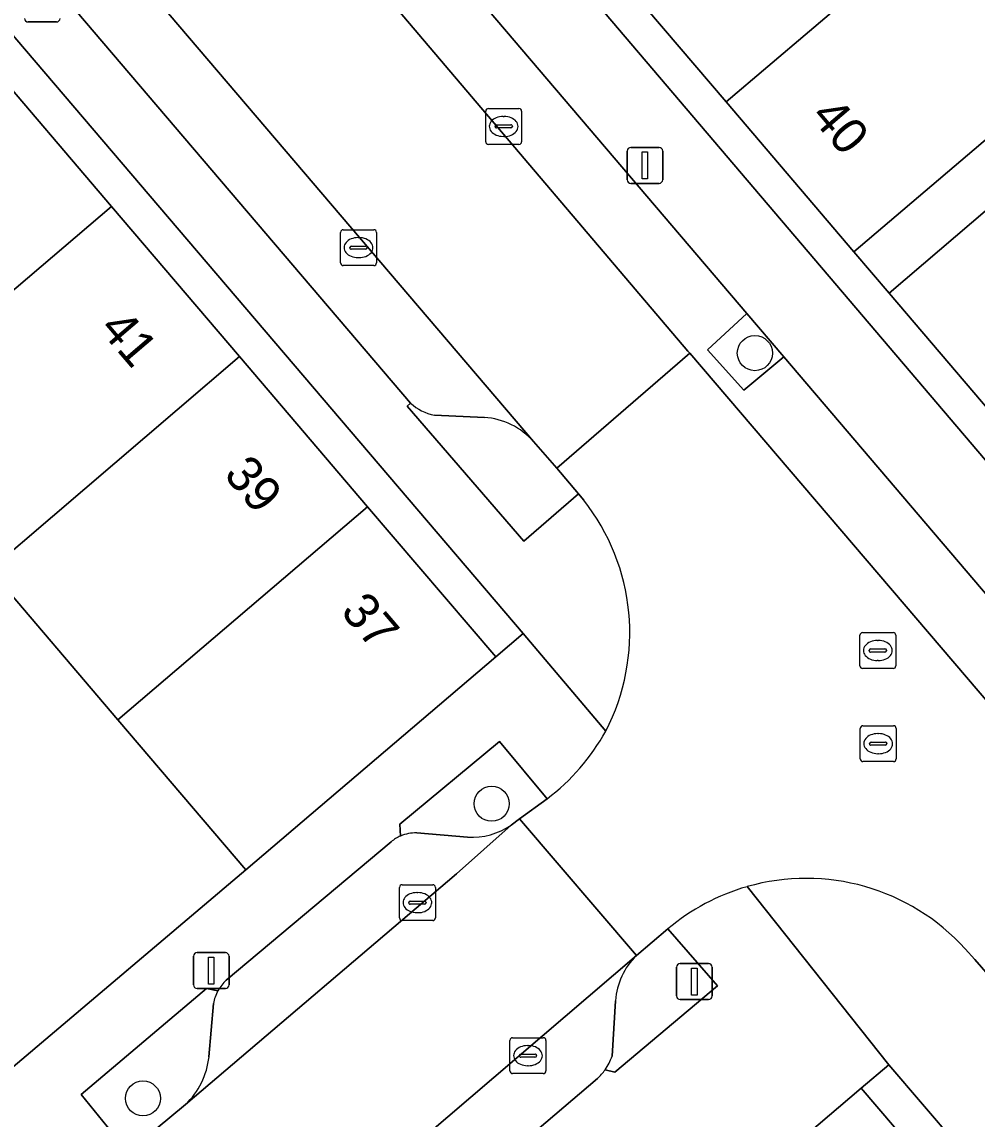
# Model space of a CAD drawing. Extents: x 160377 to 161131, y 383938 to 384853.
# Drawn here: x 160510.39 to 160537.01, y 384619.15 to 384649.73 of the extents above; entities that cross this region are included whole.
import ezdxf

# ---------------------------------------------------------------- set-up
doc = ezdxf.new("R2010")
doc.units = 0
for name, color, linetype in [('IMGEO_Boom', 7, 'Continuous'), ('IMGEO_Erf', 7, 'Continuous'), ('IMGEO_Groenvoorziening', 7, 'Continuous'), ('IMGEO_Kolk', 7, 'Continuous'), ('IMGEO_Lichtmast', 7, 'Continuous'), ('IMGEO_Pand', 7, 'Continuous'), ('IMGEO_Pand_nummerreeks', 7, 'Continuous'), ('IMGEO_Parkeervlak_open', 7, 'Continuous'), ('IMGEO_Rijbaan_lokaal_open', 7, 'Continuous'), ('IMGEO_Rioolput', 7, 'Continuous'), ('IMGEO_Voetpad_open', 7, 'Continuous')]:
    doc.layers.add(name, color=color, linetype=linetype)

msp = doc.modelspace()

# ---------------------------------------------------------------- linework, layer by layer
at = {"layer": 'IMGEO_Boom'}
for centre in [(160530.817, 384640.501), (160523.483, 384627.94), (160513.762, 384619.727)]:
    msp.add_circle(centre, 0.489, dxfattribs=at)
at = {"layer": 'IMGEO_Erf'}
for points in [[(160603.494, 384626.95), (160531.839, 384722.221), (160517.199, 384711.18), (160499.817, 384698.107), (160499.831, 384681.477), (160544.574, 384628.905), (160558.691, 384612.377)], [(160555.646, 384617.452), (160552.287, 384621.39), (160548.74, 384625.548), (160545.194, 384629.706), (160541.647, 384633.863), (160538.1, 384638.021), (160534.556, 384642.176), (160533.571, 384643.324), (160530.017, 384647.502), (160526.468, 384651.672), (160522.92, 384655.843), (160519.371, 384660.013), (160515.823, 384664.184), (160512.275, 384668.354), (160508.724, 384672.527), (160500.837, 384681.797), (160500.846, 384687.066), (160500.855, 384692.343), (160500.864, 384697.632), (160510.089, 384704.569)], [(160509.999, 384681.781), (160513.001, 384678.269), (160514.045, 384677.042), (160515.722, 384678.465), (160519.266, 384674.291), (160522.811, 384670.117), (160526.355, 384665.943), (160529.899, 384661.769), (160533.443, 384657.595), (160536.988, 384653.421), (160540.532, 384649.247), (160533.571, 384643.324), (160534.556, 384642.176), (160541.51, 384648.108), (160545.055, 384643.949), (160548.6, 384639.79), (160552.145, 384635.631), (160555.69, 384631.471), (160559.235, 384627.312), (160562.78, 384623.153)], [(160509.315, 384648.773), (160512.885, 384644.588), (160516.455, 384640.404), (160520.025, 384636.219), (160523.595, 384632.035), (160524.356, 384632.684), (160487.022, 384676.465)], [(160510.025, 384620.507), (160516.634, 384626.096), (160513.064, 384630.28), (160509.494, 384634.465)], [(160544.872, 384608.601), (160534.548, 384620.664), (160533.783, 384620.017), (160539.738, 384613.041)]]:
    msp.add_lwpolyline(points, dxfattribs=at)
at = {"layer": 'IMGEO_Groenvoorziening'}
msp.add_lwpolyline([(160530.592, 384641.609), (160529.494, 384640.594), (160530.508, 384639.465), (160531.621, 384640.401)], close=True, dxfattribs=at)
for points in [[(160521.221, 384639.111), (160521.123, 384639.026), (160524.378, 384635.261), (160525.902, 384636.576), (160525.3, 384637.294)], [(160523.281, 384638.711), (160521.889, 384638.771)], [(160525.3, 384637.294), (160524.647, 384638.036)], [(160524.024, 384627.344), (160524.253, 384627.522), (160525.027, 384628.079), (160523.699, 384629.678), (160520.927, 384627.374), (160520.942, 384627.042)], [(160521.393, 384627.128), (160522.812, 384627.006)], [(160526.642, 384620.525), (160526.916, 384620.459), (160529.775, 384622.863), (160528.392, 384624.452)], [(160528.392, 384624.452), (160527.515, 384623.709)], [(160515.853, 384622.729), (160515.539, 384622.791), (160512.038, 384619.839), (160513.366, 384618.206), (160514.128, 384618.881), (160514.949, 384619.556)], [(160515.604, 384620.888), (160515.727, 384622.369)], [(160526.931, 384622.452), (160526.836, 384620.904)]]:
    msp.add_lwpolyline(points, dxfattribs=at)
for centre, radius, start, end in [((160522.126, 384640.062), 1.313, 226.4391, 259.6104), ((160523.136, 384636.698), 2.018, 41.5211, 85.887), ((160522.904, 384629.019), 2.015, 267.3892, 303.776), ((160521.367, 384626.037), 1.091, 88.6528, 112.9392), ((160528.875, 384622.313), 1.949, 134.2472, 175.9138), ((160516.868, 384622.172), 1.158, 151.2319, 170.188), ((160513.443, 384621.124), 2.174, 313.8527, 353.7768), ((160525.358, 384621.422), 1.566, 325.0821, 340.7045)]:
    msp.add_arc(centre, radius, start, end, dxfattribs=at)
at = {"layer": 'IMGEO_Kolk'}
for p, q in [((160523.316, 384646.395), (160523.316, 384647.247)), ((160523.391, 384647.321), (160524.243, 384647.321)), ((160523.804, 384647.101), (160523.829, 384647.101)), ((160524.317, 384647.247), (160524.317, 384646.395)), ((160523.575, 384646.815), (160523.575, 384646.827)), ((160524.013, 384646.778), (160523.615, 384646.778)), ((160523.618, 384646.864), (160524.016, 384646.864)), ((160524.059, 384646.827), (160524.059, 384646.815)), ((160523.827, 384646.541), (160523.802, 384646.541)), ((160524.243, 384646.321), (160523.391, 384646.321)), ((160519.271, 384643.016), (160519.271, 384643.868)), ((160519.346, 384643.942), (160520.198, 384643.942)), ((160519.759, 384643.722), (160519.784, 384643.722)), ((160520.272, 384643.868), (160520.272, 384643.016)), ((160519.53, 384643.436), (160519.53, 384643.448)), ((160519.968, 384643.399), (160519.57, 384643.399)), ((160519.573, 384643.485), (160519.971, 384643.485)), ((160520.014, 384643.448), (160520.014, 384643.436)), ((160519.782, 384643.162), (160519.757, 384643.162)), ((160520.198, 384642.942), (160519.346, 384642.942)), ((160520.986, 384625.685), (160521.838, 384625.685)), ((160520.911, 384624.759), (160520.911, 384625.611)), ((160521.399, 384625.465), (160521.424, 384625.465)), ((160521.912, 384625.611), (160521.912, 384624.759)), ((160521.17, 384625.179), (160521.17, 384625.191)), ((160521.608, 384625.142), (160521.21, 384625.142)), ((160521.213, 384625.228), (160521.611, 384625.228)), ((160521.654, 384625.191), (160521.654, 384625.179)), ((160521.422, 384624.905), (160521.397, 384624.905)), ((160521.838, 384624.685), (160520.986, 384624.685)), ((160524.067, 384621.42), (160524.919, 384621.42)), ((160523.992, 384620.494), (160523.992, 384621.346)), ((160524.48, 384621.2), (160524.505, 384621.2)), ((160524.993, 384621.346), (160524.993, 384620.494)), ((160524.251, 384620.914), (160524.251, 384620.926)), ((160524.689, 384620.877), (160524.291, 384620.877)), ((160524.294, 384620.963), (160524.692, 384620.963)), ((160524.735, 384620.926), (160524.735, 384620.914)), ((160524.503, 384620.64), (160524.478, 384620.64)), ((160524.919, 384620.42), (160524.067, 384620.42))]:
    msp.add_line(p, q, dxfattribs=at)
for points in [[(160523.316, 384646.395), (160523.316, 384647.247)], [(160523.391, 384647.321), (160524.243, 384647.321)], [(160524.317, 384647.247), (160524.317, 384646.395)], [(160524.243, 384646.321), (160523.391, 384646.321)], [(160519.271, 384643.016), (160519.271, 384643.868)], [(160519.346, 384643.942), (160520.198, 384643.942)], [(160520.272, 384643.868), (160520.272, 384643.016)], [(160520.198, 384642.942), (160519.346, 384642.942)], [(160520.986, 384625.685), (160521.838, 384625.685)], [(160520.911, 384624.759), (160520.911, 384625.611)], [(160521.912, 384625.611), (160521.912, 384624.759)], [(160521.838, 384624.685), (160520.986, 384624.685)], [(160524.067, 384621.42), (160524.919, 384621.42)], [(160523.992, 384620.494), (160523.992, 384621.346)], [(160524.993, 384621.346), (160524.993, 384620.494)], [(160524.919, 384620.42), (160524.067, 384620.42)]]:
    msp.add_lwpolyline(points, dxfattribs=at)
for centre, radius, start, end in [((160523.393, 384647.245), 0.0765, 91.552, 178.448), ((160523.393, 384647.245), 0.0765, 91.552, 178.448), ((160524.241, 384647.245), 0.0765, 1.552, 88.448), ((160524.241, 384647.245), 0.0765, 1.552, 88.448), ((160523.615, 384646.824), 0.0403, 85.8775, 175.7526), ((160523.612, 384646.814), 0.0366, 178.938, 274.7102), ((160524.016, 384646.821), 0.043, 264.8664, 352.4533), ((160524.02, 384646.826), 0.0386, 1.7309, 96.639), ((160523.393, 384646.397), 0.0765, 181.552, 268.448), ((160523.393, 384646.397), 0.0765, 181.552, 268.448), ((160524.241, 384646.397), 0.0765, 271.552, 358.448), ((160524.241, 384646.397), 0.0765, 271.552, 358.448), ((160519.348, 384643.866), 0.0765, 91.552, 178.448), ((160519.348, 384643.866), 0.0765, 91.552, 178.448), ((160520.196, 384643.866), 0.0765, 1.552, 88.448), ((160520.196, 384643.866), 0.0765, 1.552, 88.448), ((160519.57, 384643.445), 0.0403, 85.8775, 175.7526), ((160519.567, 384643.435), 0.0366, 178.938, 274.7102), ((160519.971, 384643.442), 0.043, 264.8664, 352.4533), ((160519.975, 384643.447), 0.0386, 1.7309, 96.639), ((160519.348, 384643.018), 0.0765, 181.552, 268.448), ((160519.348, 384643.018), 0.0765, 181.552, 268.448), ((160520.196, 384643.018), 0.0765, 271.552, 358.448), ((160520.196, 384643.018), 0.0765, 271.552, 358.448), ((160520.988, 384625.609), 0.0765, 91.552, 178.448), ((160520.988, 384625.609), 0.0765, 91.552, 178.448), ((160521.836, 384625.609), 0.0765, 1.552, 88.448), ((160521.836, 384625.609), 0.0765, 1.552, 88.448), ((160521.21, 384625.188), 0.0403, 85.8775, 175.7526), ((160521.207, 384625.178), 0.0366, 178.938, 274.7102), ((160521.611, 384625.185), 0.043, 264.8664, 352.4533), ((160521.615, 384625.19), 0.0386, 1.7309, 96.639), ((160520.988, 384624.761), 0.0765, 181.552, 268.448), ((160520.988, 384624.761), 0.0765, 181.552, 268.448), ((160521.836, 384624.761), 0.0765, 271.552, 358.448), ((160521.836, 384624.761), 0.0765, 271.552, 358.448), ((160524.069, 384621.344), 0.0765, 91.552, 178.448), ((160524.069, 384621.344), 0.0765, 91.552, 178.448), ((160524.917, 384621.344), 0.0765, 1.552, 88.448), ((160524.917, 384621.344), 0.0765, 1.552, 88.448), ((160524.291, 384620.923), 0.0403, 85.8775, 175.7526), ((160524.288, 384620.913), 0.0366, 178.938, 274.7102), ((160524.692, 384620.92), 0.043, 264.8664, 352.4533), ((160524.696, 384620.925), 0.0386, 1.7309, 96.639), ((160524.069, 384620.496), 0.0765, 181.552, 268.448), ((160524.069, 384620.496), 0.0765, 181.552, 268.448), ((160524.917, 384620.496), 0.0765, 271.552, 358.448), ((160524.917, 384620.496), 0.0765, 271.552, 358.448)]:
    msp.add_arc(centre, radius, start, end, dxfattribs=at)
for centre, major_axis, ratio, start_param, end_param in [((160523.803, 384646.821), (-0.387, 0.002), 0.722429, 4.712389, 7.853982), ((160523.828, 384646.821), (-0.39, 0.002), 0.717154, 1.570796, 4.712389), ((160519.758, 384643.442), (-0.387, 0.002), 0.722429, 4.712389, 7.853982), ((160519.783, 384643.442), (-0.39, 0.002), 0.717154, 1.570796, 4.712389), ((160521.398, 384625.185), (-0.387, 0.002), 0.722429, 4.712389, 7.853982), ((160521.423, 384625.185), (-0.39, 0.002), 0.717154, 1.570796, 4.712389), ((160524.479, 384620.92), (-0.387, 0.002), 0.722429, 4.712389, 7.853982), ((160524.504, 384620.92), (-0.39, 0.002), 0.717154, 1.570796, 4.712389)]:
    msp.add_ellipse(centre, major_axis=major_axis, ratio=ratio, start_param=start_param, end_param=end_param, dxfattribs=at)
at = {"layer": 'IMGEO_Lichtmast'}
for p, q in [((160511.353, 384649.732), (160510.563, 384649.732)), ((160510.563, 384649.732), (160511.353, 384649.732)), ((160527.358, 384646.234), (160528.148, 384646.234)), ((160528.148, 384646.234), (160527.358, 384646.234)), ((160527.258, 384645.334), (160527.258, 384646.134)), ((160527.258, 384646.134), (160527.258, 384645.334)), ((160528.248, 384646.134), (160528.248, 384645.334)), ((160528.248, 384645.334), (160528.248, 384646.134)), ((160528.148, 384645.234), (160527.358, 384645.234)), ((160527.358, 384645.234), (160528.148, 384645.234)), ((160515.172, 384622.891), (160515.172, 384623.691)), ((160515.172, 384623.691), (160515.172, 384622.891)), ((160515.272, 384623.791), (160516.062, 384623.791)), ((160516.062, 384623.791), (160515.272, 384623.791)), ((160516.162, 384623.691), (160516.162, 384622.891)), ((160516.162, 384622.891), (160516.162, 384623.691)), ((160528.635, 384622.584), (160528.635, 384623.384)), ((160528.635, 384623.384), (160528.635, 384622.584)), ((160528.735, 384623.484), (160529.525, 384623.484)), ((160529.525, 384623.484), (160528.735, 384623.484)), ((160529.625, 384623.384), (160529.625, 384622.584)), ((160529.625, 384622.584), (160529.625, 384623.384)), ((160516.062, 384622.791), (160515.272, 384622.791)), ((160515.272, 384622.791), (160516.062, 384622.791)), ((160529.525, 384622.484), (160528.735, 384622.484)), ((160528.735, 384622.484), (160529.525, 384622.484))]:
    msp.add_line(p, q, dxfattribs=at)
for points in [[(160527.678, 384646.109), (160527.828, 384646.109), (160527.828, 384645.359), (160527.678, 384645.359), (160527.678, 384646.109)], [(160515.592, 384623.666), (160515.742, 384623.666), (160515.742, 384622.916), (160515.592, 384622.916), (160515.592, 384623.666)], [(160529.055, 384623.359), (160529.205, 384623.359), (160529.205, 384622.609), (160529.055, 384622.609), (160529.055, 384623.359)]]:
    msp.add_lwpolyline(points, dxfattribs=at)
for centre, start, end in [((160510.563, 384649.832), 180, 270), ((160510.563, 384649.832), 180, 270), ((160511.353, 384649.832), 270, 0), ((160511.353, 384649.832), 270, 0), ((160527.358, 384646.134), 90, 180), ((160527.358, 384646.134), 90, 180), ((160528.148, 384646.134), 0, 90), ((160528.148, 384646.134), 360, 90), ((160527.358, 384645.334), 180, 270), ((160527.358, 384645.334), 180, 270), ((160528.148, 384645.334), 270, 0), ((160528.148, 384645.334), 270, 0), ((160515.272, 384623.691), 90, 180), ((160515.272, 384623.691), 90, 180), ((160516.062, 384623.691), 0, 90), ((160516.062, 384623.691), 360, 90), ((160528.735, 384623.384), 90, 180), ((160528.735, 384623.384), 90, 180), ((160529.525, 384623.384), 0, 90), ((160529.525, 384623.384), 360, 90), ((160515.272, 384622.891), 180, 270), ((160515.272, 384622.891), 180, 270), ((160516.062, 384622.891), 270, 0), ((160516.062, 384622.891), 270, 0), ((160528.735, 384622.584), 180, 270), ((160528.735, 384622.584), 180, 270), ((160529.525, 384622.584), 270, 0), ((160529.525, 384622.584), 270, 0)]:
    msp.add_arc(centre, 0.1, start, end, dxfattribs=at)
at = {"layer": 'IMGEO_Pand'}
for points in [[(160536.988, 384653.421), (160533.443, 384657.595), (160526.468, 384651.672), (160530.017, 384647.502)], [(160540.532, 384649.247), (160536.988, 384653.421), (160530.017, 384647.502), (160533.571, 384643.324)], [(160512.885, 384644.588), (160509.315, 384648.773), (160502.354, 384642.834), (160505.924, 384638.649)], [(160545.055, 384643.949), (160541.51, 384648.108), (160534.556, 384642.176), (160538.1, 384638.021)], [(160516.455, 384640.404), (160512.885, 384644.588), (160505.924, 384638.649), (160509.494, 384634.465)], [(160520.025, 384636.219), (160516.455, 384640.404), (160509.494, 384634.465), (160513.064, 384630.28)], [(160523.595, 384632.035), (160520.025, 384636.219), (160513.064, 384630.28), (160516.634, 384626.096)], [(160533.783, 384620.017), (160529.551, 384616.405), (160535.503, 384609.431), (160539.738, 384613.041)]]:
    msp.add_lwpolyline(points, close=True, dxfattribs=at)
at = {"layer": 'IMGEO_Parkeervlak_open'}
for points in [[(160490.998, 384674.851), (160491.465, 384674.139), (160492.234, 384673.098), (160521.221, 384639.111)], [(160524.647, 384638.036), (160493.666, 384674.37)], [(160513.957, 384658.216), (160528.953, 384640.556), (160529.002, 384640.499), (160541.279, 384626.131), (160554.972, 384610.11)], [(160531.621, 384640.401), (160530.508, 384639.465), (160529.494, 384640.594), (160530.592, 384641.609), (160517.141, 384657.401)], [(160554.483, 384613.622), (160551.084, 384617.595), (160549.965, 384616.678), (160548.944, 384617.832), (160550.055, 384618.797), (160542.733, 384627.355), (160540.854, 384629.561), (160539.713, 384628.595), (160537.505, 384631.216), (160538.686, 384632.106), (160531.621, 384640.401)], [(160521.889, 384638.771), (160523.281, 384638.711)], [(160522.502, 384625.984), (160524.024, 384627.344)], [(160520.681, 384626.883), (160516.084, 384623.027)], [(160522.812, 384627.006), (160521.393, 384627.128)], [(160514.949, 384619.556), (160522.502, 384625.984)], [(160527.515, 384623.709), (160520.914, 384618.061), (160522.181, 384616.664), (160526.432, 384620.283)], [(160515.727, 384622.369), (160515.604, 384620.888)], [(160526.836, 384620.904), (160526.931, 384622.452)]]:
    msp.add_lwpolyline(points, dxfattribs=at)
for centre, radius, start, end in [((160522.126, 384640.062), 1.313, 226.4391, 259.6104), ((160523.136, 384636.698), 2.018, 41.5211, 85.887), ((160522.904, 384629.019), 2.015, 267.3892, 303.776), ((160521.362, 384626.059), 1.069, 113.1339, 129.5653), ((160521.367, 384626.037), 1.091, 88.6528, 112.9392), ((160528.875, 384622.313), 1.949, 134.2472, 175.9138), ((160516.925, 384622.137), 1.224, 133.3598, 151.0768), ((160516.868, 384622.172), 1.158, 151.2319, 170.188), ((160513.443, 384621.124), 2.174, 313.8527, 353.7768), ((160525.358, 384621.422), 1.566, 325.0821, 340.7045), ((160525.299, 384621.479), 1.647, 313.4686, 324.6305)]:
    msp.add_arc(centre, radius, start, end, dxfattribs=at)
at = {"layer": 'IMGEO_Rijbaan_lokaal_open'}
for points in [[(160493.666, 384674.37), (160524.647, 384638.036), (160525.3, 384637.294), (160529.002, 384640.499), (160528.953, 384640.556), (160513.957, 384658.216)], [(160529.002, 384640.499), (160525.3, 384637.294), (160525.902, 384636.576), (160526.047, 384636.403)], [(160536.678, 384623.897), (160536.951, 384623.599), (160537.508, 384622.957), (160537.53, 384622.931), (160541.279, 384626.131), (160529.002, 384640.499)], [(160525.027, 384628.079), (160524.253, 384627.522), (160527.515, 384623.709), (160528.392, 384624.452)], [(160516.839, 384614.646), (160520.914, 384618.061), (160527.515, 384623.709), (160524.253, 384627.522), (160524.024, 384627.344), (160522.502, 384625.984), (160514.949, 384619.556), (160514.128, 384618.881), (160513.366, 384618.206)]]:
    msp.add_lwpolyline(points, dxfattribs=at)
for centre, radius, start, end in [((160521.375, 384632.709), 5.956, 332.5798, 38.3353), ((160521.368, 384632.901), 6.053, 307.1896, 330.9955), ((160532.246, 384619.88), 5.982, 42.189, 105.9925), ((160532.264, 384619.856), 6.009, 106.0925, 130.1117)]:
    msp.add_arc(centre, radius, start, end, dxfattribs=at)
at = {"layer": 'IMGEO_Rioolput'}
for p, q in [((160533.819, 384632.712), (160534.671, 384632.712)), ((160533.744, 384631.786), (160533.744, 384632.638)), ((160534.232, 384632.492), (160534.257, 384632.492)), ((160534.745, 384632.638), (160534.745, 384631.786)), ((160534.003, 384632.206), (160534.003, 384632.218)), ((160534.441, 384632.169), (160534.043, 384632.169)), ((160534.046, 384632.255), (160534.444, 384632.255)), ((160534.487, 384632.218), (160534.487, 384632.206)), ((160534.255, 384631.932), (160534.23, 384631.932)), ((160534.671, 384631.712), (160533.819, 384631.712)), ((160533.754, 384629.19), (160533.754, 384630.042)), ((160533.829, 384630.116), (160534.681, 384630.116)), ((160534.755, 384630.042), (160534.755, 384629.19)), ((160534.013, 384629.61), (160534.013, 384629.622)), ((160534.056, 384629.659), (160534.454, 384629.659)), ((160534.242, 384629.896), (160534.267, 384629.896)), ((160534.497, 384629.622), (160534.497, 384629.61)), ((160534.451, 384629.573), (160534.053, 384629.573)), ((160534.265, 384629.336), (160534.24, 384629.336)), ((160534.681, 384629.116), (160533.829, 384629.116))]:
    msp.add_line(p, q, dxfattribs=at)
for points in [[(160533.819, 384632.712), (160534.671, 384632.712)], [(160533.744, 384631.786), (160533.744, 384632.638)], [(160534.745, 384632.638), (160534.745, 384631.786)], [(160534.671, 384631.712), (160533.819, 384631.712)], [(160533.754, 384629.19), (160533.754, 384630.042)], [(160533.829, 384630.116), (160534.681, 384630.116)], [(160534.755, 384630.042), (160534.755, 384629.19)], [(160534.681, 384629.116), (160533.829, 384629.116)]]:
    msp.add_lwpolyline(points, dxfattribs=at)
for centre, radius, start, end in [((160533.821, 384632.636), 0.0765, 91.552, 178.448), ((160533.821, 384632.636), 0.0765, 91.552, 178.448), ((160534.669, 384632.636), 0.0765, 1.552, 88.448), ((160534.669, 384632.636), 0.0765, 1.552, 88.448), ((160534.043, 384632.215), 0.0403, 85.8775, 175.7526), ((160534.04, 384632.205), 0.0366, 178.938, 274.7102), ((160534.444, 384632.212), 0.043, 264.8664, 352.4533), ((160534.448, 384632.217), 0.0386, 1.7309, 96.639), ((160533.821, 384631.788), 0.0765, 181.552, 268.448), ((160533.821, 384631.788), 0.0765, 181.552, 268.448), ((160534.669, 384631.788), 0.0765, 271.552, 358.448), ((160534.669, 384631.788), 0.0765, 271.552, 358.448), ((160533.831, 384630.04), 0.0765, 91.552, 178.448), ((160533.831, 384630.04), 0.0765, 91.552, 178.448), ((160534.679, 384630.04), 0.0765, 1.552, 88.448), ((160534.679, 384630.04), 0.0765, 1.552, 88.448), ((160534.053, 384629.619), 0.0403, 85.8775, 175.7526), ((160534.458, 384629.621), 0.0386, 1.7309, 96.639), ((160534.05, 384629.609), 0.0366, 178.938, 274.7102), ((160534.454, 384629.616), 0.043, 264.8664, 352.4533), ((160533.831, 384629.192), 0.0765, 181.552, 268.448), ((160533.831, 384629.192), 0.0765, 181.552, 268.448), ((160534.679, 384629.192), 0.0765, 271.552, 358.448), ((160534.679, 384629.192), 0.0765, 271.552, 358.448)]:
    msp.add_arc(centre, radius, start, end, dxfattribs=at)
for centre, major_axis, ratio, start_param, end_param in [((160534.231, 384632.212), (-0.387, 0.002), 0.722429, 4.712389, 7.853982), ((160534.256, 384632.212), (-0.39, 0.002), 0.717154, 1.570796, 4.712389), ((160534.241, 384629.616), (-0.387, 0.002), 0.722429, 4.712389, 7.853982), ((160534.266, 384629.616), (-0.39, 0.002), 0.717154, 1.570796, 4.712389)]:
    msp.add_ellipse(centre, major_axis=major_axis, ratio=ratio, start_param=start_param, end_param=end_param, dxfattribs=at)
at = {"layer": 'IMGEO_Voetpad_open'}
for points in [[(160525.346, 384728.904), (160525.467, 384728.995), (160526.24, 384729.625), (160524.022, 384732.549), (160523.198, 384731.929), (160487, 384704.676), (160487.022, 384676.465), (160524.356, 384632.684), (160526.662, 384629.966)], [(160610.459, 384499.743), (160614.226, 384500.488), (160611.199, 384533.452), (160609.42, 384552.826), (160588.469, 384577.392), (160578.674, 384588.862), (160577.214, 384590.588), (160574.938, 384593.252), (160571.697, 384597.097), (160570.15, 384598.933), (160561.787, 384608.701), (160558.691, 384612.377), (160544.574, 384628.905), (160499.831, 384681.477), (160499.817, 384698.107), (160517.199, 384711.18), (160531.839, 384722.221), (160534.832, 384724.029)], [(160526.047, 384636.403), (160525.902, 384636.576), (160524.378, 384635.261), (160521.123, 384639.026), (160521.221, 384639.111), (160492.234, 384673.098), (160491.465, 384674.139), (160490.998, 384674.851)], [(160517.141, 384657.401), (160530.592, 384641.609), (160531.621, 384640.401), (160538.686, 384632.106), (160540.854, 384629.561), (160542.733, 384627.355), (160550.055, 384618.797), (160551.084, 384617.595), (160554.483, 384613.622)], [(160526.662, 384629.966), (160524.356, 384632.684), (160523.595, 384632.035), (160516.634, 384626.096), (160510.025, 384620.507), (160508.84, 384619.505), (160505.433, 384617.223), (160500.491, 384614.212), (160497.699, 384612.511), (160495.105, 384610.917), (160486.196, 384605.461), (160487.698, 384602.38)], [(160520.942, 384627.042), (160520.927, 384627.374), (160523.699, 384629.678), (160525.027, 384628.079)], [(160516.084, 384623.027), (160520.681, 384626.883)], [(160521.152, 384611.173), (160522.073, 384610.067), (160524.553, 384612.123), (160525.318, 384612.792), (160529.551, 384616.405), (160533.783, 384620.017), (160534.548, 384620.664), (160530.598, 384625.63)], [(160530.598, 384625.63), (160534.548, 384620.664), (160544.872, 384608.601), (160547.519, 384605.522), (160596.904, 384547.52), (160597.158, 384544.586), (160599.078, 384522.405), (160600.989, 384502.935), (160601.299, 384499.323), (160604.209, 384499.006)], [(160528.392, 384624.452), (160529.775, 384622.863), (160526.916, 384620.459), (160526.642, 384620.525)], [(160537.53, 384622.931), (160537.508, 384622.957), (160536.951, 384623.599), (160536.678, 384623.897)], [(160513.366, 384618.206), (160512.038, 384619.839), (160515.539, 384622.791), (160515.853, 384622.729)], [(160526.432, 384620.283), (160522.181, 384616.664), (160518.072, 384613.179), (160517.238, 384612.48)]]:
    msp.add_lwpolyline(points, dxfattribs=at)
for centre, radius, start, end in [((160521.375, 384632.709), 5.956, 332.5798, 38.3353), ((160521.368, 384632.901), 6.053, 307.1896, 330.9955), ((160521.362, 384626.059), 1.069, 113.1339, 129.5653), ((160532.246, 384619.88), 5.982, 42.189, 105.9925), ((160532.264, 384619.856), 6.009, 106.0925, 130.1117), ((160516.925, 384622.137), 1.224, 133.3598, 151.0768), ((160525.299, 384621.479), 1.647, 313.4686, 324.6305)]:
    msp.add_arc(centre, radius, start, end, dxfattribs=at)

# ---------------------------------------------------------------- texts
at = {"layer": 'IMGEO_Pand_nummerreeks'}
for s, rotation, p in [('40', 310.3933, (160532.341, 384647.084)), ('41', 310.4678, (160512.518, 384641.166)), ('39', 310.4678, (160515.988, 384637.099)), ('37', 310.4678, (160519.244, 384633.283))]:
    msp.add_text(s, height=1, rotation=rotation, dxfattribs=at).set_placement(p)

doc.saveas('drawing.dxf')
